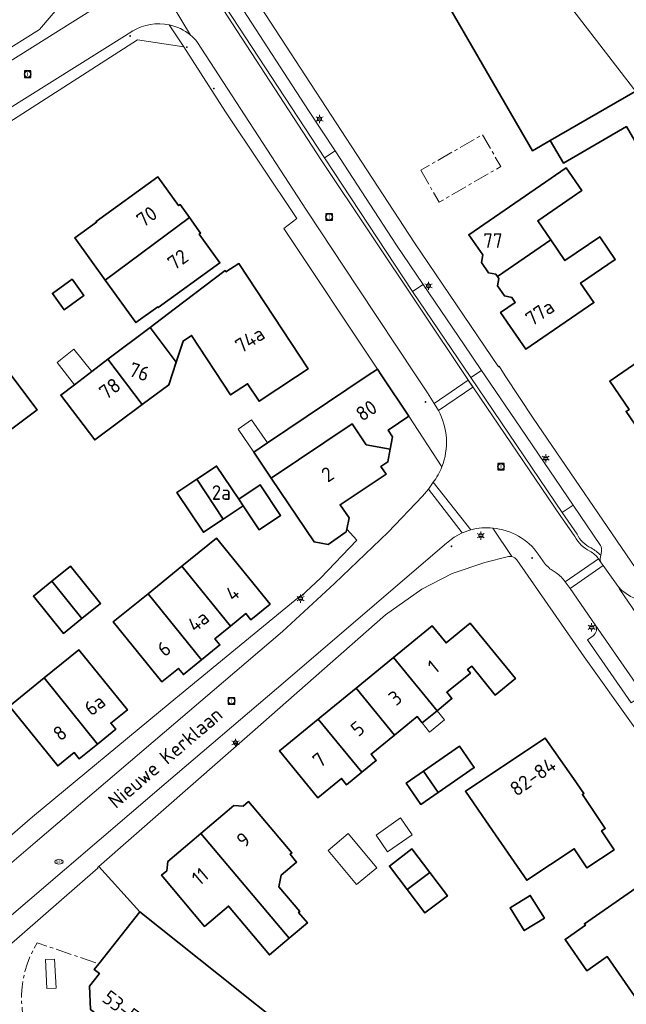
# Model space of a CAD drawing. Header units: metres. Extents: x 140853 to 145288, y 474558 to 480269.
# Tile 334 of 428: x 144746 to 144821, y 478422 to 478544. Entities that reach past the tile are written whole.
import ezdxf
from ezdxf.enums import TextEntityAlignment as Align

# ---------------------------------------------------------------- set-up
doc = ezdxf.new("R2010")
doc.units = ezdxf.units.M
doc.header["$MEASUREMENT"] = 0
doc.linetypes.add('AM-AS', pattern=[16, 10, -2, 2, -2])
for name, color, linetype, lineweight in [('B-WE-AM-AS_SPOOR_RAIL-G', 10, 'AM-AS', 18), ('B-WE-KL-ET_LS_OV_LICHTMAST-S', 190, 'Continuous', 18), ('B-WE-KL-GAS_PUT-S', 30, 'Continuous', 18), ('B-WE-OG-BEBOUWING-G', 7, 'Continuous', 35), ('B-WE-OG-BEBOUWING_BIJGEBOUW-G', 7, 'Continuous', 18), ('B-WE-OG-BEBOUWING_HUISNUMMER-T18', 10, 'Continuous', 18), ('B-WE-OG-BEBOUWING_STRAATNAAM-T18', 10, 'Continuous', 18), ('B-WE-OG-HULPLIJN-G', 50, 'Continuous', 18), ('B-WE-OG-TERREIN_ERF-G', 7, 'Continuous', 18), ('B-WE-RI-GWA_RIOOLPUT-S', 30, 'Continuous', 18), ('B-WE-VH-GOOT-G', 170, 'Continuous', 18), ('B-WE-VH-VERHARDING_BETONSTRAATSTEEN-G', 252, 'Continuous', 18), ('B-WE-VH-VERHARDING_STRAATBAKSTEEN-G', 252, 'Continuous', 18), ('X-XX-XX-ALGEMEEN-S', 7, 'Continuous', 18)]:
    doc.layers.add(name, color=color, linetype=linetype, lineweight=lineweight)
doc.styles.add('NLCS-ISO', font='txt')

# ---------------------------------------------------------------- blocks, each defined once
blk = doc.blocks.new('SIE-WEG_AFVALBAK_TYPE_01')
for radius in [0.25, 0.156]:
    blk.add_circle((0, 0), radius)
blk = doc.blocks.new('B-SIE-WEG_LICHTMAST-SO')
at = {"ltscale": 0.1}
for p, q in [((-1.1, 0.63), (-2.19, 1.27)), ((0, 1.27), (0, 2.53)), ((1.1, 0.63), (2.19, 1.27)), ((-1.1, -0.63), (-2.19, -1.27)), ((0, -1.27), (0, -2.53)), ((1.1, -0.63), (2.19, -1.27))]:
    blk.add_line(p, q, dxfattribs=at)
at = {"flags": 128}
for points in [[(-1.16, 0.5), (1.16, 0.5)], [(-1.16, -0.5), (1.16, -0.5)]]:
    blk.add_lwpolyline(points, dxfattribs=at)
at = {"ltscale": 0.1}
blk.add_circle((0, 0), 1.27, dxfattribs=at)
at = {"style": 'NLCS-ISO'}
blk.add_attdef('TYPE', text='', height=1.8, dxfattribs=at).set_placement((0, 2.53), align=Align.BOTTOM_CENTER)
blk = doc.blocks.new('SRI-PUT_INSPECTIE-SO')
at = {"lineweight": -3, "flags": 128}
blk.add_lwpolyline([(-2, -2), (2, -2), (2, 2), (-2, 2)], close=True, dxfattribs=at)
at = {"lineweight": -3, "ltscale": 1.5}
blk.add_circle((0, 0), 2, dxfattribs=at)
at = {"ltscale": 0.1, "style": 'NLCS-ISO'}
blk.add_text('I', height=2.5, dxfattribs=at).set_placement((0, -0.01), align=Align.MIDDLE_CENTER)
blk = doc.blocks.new('SKL-GAS_PUT-SO')
at = {"color": 0, "linetype": 'ByBlock', "lineweight": 18}
blk.add_ellipse((0, 0), major_axis=(2.5, 0), ratio=0.601255, dxfattribs=at)
at = {"color": 0, "linetype": 'ByBlock', "lineweight": 18, "style": 'NLCS-ISO'}
blk.add_text('gas', height=1.8, dxfattribs=at).set_placement((0.12, 0.3), align=Align.MIDDLE_CENTER)

msp = doc.modelspace()

# ---------------------------------------------------------------- linework, layer by layer
at = {"layer": 'B-WE-AM-AS_SPOOR_RAIL-G', "ltscale": 0.2, "flags": 128}
msp.add_lwpolyline([(144795.863, 478525.52), (144798.155, 478521.554), (144805.817, 478525.983), (144803.525, 478529.948), (144795.863, 478525.52)], close=True, dxfattribs=at)
msp.add_lwpolyline([(144748.93, 478415.113), (144756.167, 478418.502), (144755.559, 478418.97), (144756.442, 478420.116), (144754.854, 478421.332), (144754.714, 478424.22), (144755.952, 478425.791), (144755.324, 478426.286), (144755.882, 478426.993), (144748.242, 478429.578), (144748.242, 478429.578, 0.3162097), (144748.93, 478415.113)], format="xyb", close=True, dxfattribs=at)
at = {"layer": 'B-WE-OG-BEBOUWING-G', "ltscale": 0.2, "flags": 128}
for points in [[(144811.958, 478529.226), (144822.497, 478535.311), (144831.46, 478540.486), (144826.701, 478548.728), (144822.847, 478546.502), (144814.139, 478561.802), (144810.286, 478559.592), (144806.032, 478566.965), (144806.193, 478567.116), (144805.258, 478568.746), (144793.53, 478562.138), (144790.779, 478560.755), (144796.729, 478550.46), (144793.499, 478548.594), (144795.015, 478545.97), (144798.245, 478547.837), (144809.741, 478527.946), (144811.958, 478529.226)], [(144822.497, 478535.311), (144811.958, 478529.226), (144813.583, 478526.411), (144821.42, 478530.937), (144822.73, 478528.668), (144825.432, 478530.228), (144822.497, 478535.311)], [(144805.389, 478512.347), (144812.009, 478516.893), (144810.395, 478519.242), (144815.861, 478522.995), (144813.925, 478525.815), (144801.84, 478517.516), (144803.561, 478515.01), (144803.41, 478514.081), (144804.287, 478512.804), (144805.208, 478512.611), (144805.389, 478512.347)], [(144756.684, 478511.884), (144767.127, 478519.662), (144765.97, 478521.263), (144765.792, 478521.134), (144763.214, 478524.7), (144755.547, 478519.158), (144755.606, 478519.077), (144752.899, 478517.12), (144756.684, 478511.884)], [(144767.127, 478519.662), (144756.684, 478511.884), (144760.5, 478506.606), (144763.199, 478508.557), (144763.258, 478508.476), (144770.932, 478514.024), (144768.354, 478517.589), (144768.533, 478517.718), (144767.127, 478519.662)], [(144812.009, 478516.893), (144805.389, 478512.347), (144805.57, 478512.083), (144805.419, 478511.155), (144806.268, 478509.918), (144807.189, 478509.726), (144807.608, 478509.116), (144805.795, 478507.87), (144808.936, 478503.295), (144817.369, 478509.086), (144815.716, 478511.493), (144820.028, 478514.454), (144818.092, 478517.273), (144813.781, 478514.313), (144812.009, 478516.893)], [(144830.793, 478506.918), (144828.158, 478505.103), (144828.016, 478505.309), (144820.308, 478500), (144819.335, 478499.33), (144821.746, 478495.83), (144821.376, 478495.575), (144823.077, 478493.104), (144823.448, 478493.359), (144825.802, 478489.941), (144837.118, 478497.735), (144835.558, 478500), (144832.699, 478504.15), (144839.64, 478508.931), (144836.765, 478513.211), (144834.186, 478516.971), (144831.862, 478515.378), (144829.493, 478513.753), (144833.094, 478508.503), (144830.793, 478506.918)], [(144762.242, 478506.008), (144765.5, 478501.703), (144766.345, 478504.32), (144767.395, 478505.01), (144772.251, 478497.623), (144774.353, 478499.013), (144775.787, 478496.843), (144780.292, 478499.821), (144781.875, 478500.861), (144773.267, 478513.925), (144771.673, 478512.921), (144771.574, 478513.071), (144765.245, 478508.281), (144762.242, 478506.008)], [(144752.577, 478512.013), (144750.111, 478510.235), (144751.573, 478508.207), (144754.039, 478509.984), (144752.577, 478512.013)], [(144742.902, 478491.781), (144748.21, 478495.787), (144740.65, 478505.805), (144735.342, 478501.799), (144742.902, 478491.781)], [(144762.242, 478506.008), (144757.007, 478502.046), (144761.268, 478496.417), (144764.594, 478498.894), (144765.5, 478501.703), (144762.242, 478506.008)], [(144755.033, 478500.552), (144752.842, 478498.894), (144751.152, 478497.614), (144755.376, 478492.033), (144761.268, 478496.417), (144757.007, 478502.046), (144755.033, 478500.552)], [(144790.479, 478500.843), (144789.227, 478500), (144776.852, 478491.665), (144775.132, 478490.506), (144777.299, 478487.288), (144787.336, 478494.049), (144789.107, 478491.419), (144792.083, 478490.872), (144792.37, 478492.435), (144791.826, 478493.25), (144794.403, 478494.973), (144791.043, 478500), (144790.479, 478500.843)], [(144792.083, 478490.872), (144789.107, 478491.419), (144787.336, 478494.049), (144777.299, 478487.288), (144782.621, 478479.383), (144784.365, 478479.06), (144786.604, 478480.611), (144786.673, 478480.946), (144786.965, 478482.378), (144785.84, 478483.988), (144791.556, 478487.791), (144790.93, 478488.732), (144791.795, 478489.308), (144792.083, 478490.872)], [(144773.806, 478483.867), (144773.256, 478484.691), (144770.511, 478488.797), (144768.045, 478487.148), (144771.342, 478482.219), (144773.806, 478483.867)], [(144768.045, 478487.148), (144765.581, 478485.5), (144768.877, 478480.571), (144771.342, 478482.219), (144768.045, 478487.148)], [(144773.256, 478484.691), (144773.806, 478483.867), (144775.796, 478480.893), (144778.456, 478482.672), (144775.916, 478486.47), (144773.256, 478484.691)], [(144772.225, 478468.917), (144774.151, 478470.479), (144774.774, 478469.71), (144777.159, 478471.644), (144770.512, 478479.837), (144766.203, 478476.343), (144772.225, 478468.917)], [(144750.059, 478474.49), (144753.792, 478469.882), (144756.096, 478471.748), (144752.363, 478476.356), (144750.059, 478474.49)], [(144772.225, 478468.917), (144766.203, 478476.343), (144762.008, 478472.941), (144768.655, 478464.746), (144770.922, 478466.585), (144770.299, 478467.354), (144772.225, 478468.917)], [(144753.792, 478469.882), (144750.059, 478474.49), (144747.755, 478472.623), (144751.488, 478468.016), (144753.792, 478469.882)], [(144762.008, 478472.941), (144757.683, 478469.434), (144763.723, 478462.02), (144765.763, 478463.675), (144766.387, 478462.906), (144768.655, 478464.746), (144762.008, 478472.941)], [(144792.496, 478465.012), (144797.894, 478458.408), (144799.741, 478459.918), (144799.102, 478460.7), (144802.036, 478463.098), (144801.688, 478463.524), (144802.199, 478463.942), (144805.123, 478460.365), (144807.624, 478462.409), (144802.003, 478469.284), (144799.014, 478466.84), (144797.298, 478468.939), (144792.496, 478465.012)], [(144749.095, 478462.48), (144755.727, 478454.278), (144757.996, 478456.115), (144757.374, 478456.884), (144759.426, 478458.545), (144753.413, 478465.972), (144749.095, 478462.48)], [(144797.894, 478458.408), (144792.496, 478465.012), (144787.837, 478461.204), (144792.597, 478455.382), (144795.409, 478457.681), (144796.048, 478456.899), (144797.894, 478458.408)], [(144755.727, 478454.278), (144749.095, 478462.48), (144744.776, 478458.988), (144750.79, 478451.557), (144752.834, 478453.211), (144753.457, 478452.441), (144755.727, 478454.278)], [(144787.837, 478461.204), (144783.146, 478457.369), (144788.538, 478450.772), (144790.343, 478452.248), (144789.71, 478453.022), (144792.597, 478455.382), (144787.837, 478461.204)], [(144783.146, 478457.369), (144778.324, 478453.426), (144783.083, 478447.604), (144786.017, 478450.003), (144786.65, 478449.229), (144788.538, 478450.772), (144783.146, 478457.369)], [(144803.957, 478444.734), (144809.026, 478437.368), (144814.937, 478441.283), (144816.516, 478438.899), (144819.884, 478441.13), (144818.322, 478443.488), (144818.787, 478443.801), (144815.947, 478448.014), (144816.128, 478448.14), (144814.825, 478450.001), (144811.32, 478455.007), (144801.424, 478448.416), (144803.957, 478444.734)], [(144796.211, 478450.913), (144798.033, 478448.27), (144802.52, 478451.363), (144800.698, 478454.006), (144796.211, 478450.913)], [(144798.033, 478448.27), (144796.211, 478450.913), (144794.071, 478449.438), (144795.886, 478446.79), (144798.033, 478448.27)], [(144768.567, 478443.164), (144779.529, 478430.155), (144781.792, 478432.072), (144780.7, 478433.362), (144780.837, 478433.478), (144778.246, 478436.538), (144778.542, 478437.999), (144780.457, 478439.621), (144779.643, 478440.583), (144779.857, 478440.764), (144774.467, 478447.128), (144773.807, 478446.577), (144772.667, 478446.636), (144768.567, 478443.164)], [(144779.529, 478430.155), (144768.567, 478443.164), (144764.467, 478439.692), (144764.344, 478438.534), (144763.68, 478438.015), (144769.022, 478431.622), (144772.005, 478434.149), (144777.081, 478428.083), (144779.529, 478430.155)], [(144794.189, 478436.217), (144796.98, 478438.332), (144794.773, 478441.246), (144791.982, 478439.131), (144794.189, 478436.217)], [(144796.98, 478438.332), (144794.189, 478436.217), (144796.397, 478433.303), (144799.188, 478435.418), (144796.98, 478438.332)], [(144830.054, 478427.61), (144827.435, 478431.419), (144827.601, 478431.542), (144826.35, 478433.355), (144826.169, 478433.23), (144823.52, 478437.037), (144816.201, 478431.955), (144816.327, 478431.774), (144813.789, 478430.012), (144816.487, 478426.127), (144819.025, 478427.889), (144822.744, 478422.534), (144830.054, 478427.61)], [(144811.22, 478432.671), (144809.472, 478435.472), (144806.956, 478433.939), (144808.719, 478431.111), (144811.22, 478432.671)], [(144775.95, 478412.21), (144780.383, 478417.982), (144770.738, 478425.654), (144760.959, 478433.432), (144755.882, 478426.993), (144755.324, 478426.286), (144755.952, 478425.791), (144754.714, 478424.22), (144754.854, 478421.332), (144756.442, 478420.116), (144755.559, 478418.97), (144756.167, 478418.502), (144761.872, 478414.11), (144761.604, 478413.761), (144768.909, 478408.151), (144770.693, 478410.412), (144773.056, 478408.548), (144775.23, 478411.304), (144775.95, 478412.21)]]:
    msp.add_lwpolyline(points, close=True, dxfattribs=at)
at = {"layer": 'B-WE-OG-BEBOUWING_BIJGEBOUW-G', "ltscale": 0.2, "flags": 128}
for points in [[(144755.033, 478500.552), (144752.76, 478503.31), (144750.729, 478501.636), (144752.842, 478498.894), (144755.033, 478500.552)], [(144775.132, 478490.506), (144776.852, 478491.665), (144774.838, 478494.514), (144773.178, 478493.388), (144775.132, 478490.506)], [(144797.894, 478458.408), (144796.048, 478456.899), (144796.973, 478455.768), (144798.819, 478457.276), (144797.894, 478458.408)], [(144790.32, 478442.976), (144791.757, 478440.912), (144794.79, 478443.024), (144793.364, 478445.096), (144790.32, 478442.976)], [(144787.894, 478436.823), (144790.404, 478438.903), (144786.86, 478443.179), (144784.377, 478441.066), (144787.894, 478436.823)]]:
    msp.add_lwpolyline(points, close=True, dxfattribs=at)
at = {"layer": 'B-WE-OG-HULPLIJN-G'}
msp.add_lwpolyline([(141484.938, 478467.493), (142922.898, 478740.923), (143043.789, 479141.528), (143928.198, 479351.369), (144042.725, 479840.999), (144698.079, 479872.794), (144672.627, 478988.916), (144742.617, 478639.181), (145060.75, 478225.858), (145035.298, 477659.922), (145054.388, 476896.862), (144768.066, 476833.275), (144755.342, 477825.251), (143616.428, 477755.303), (142541.14, 475313.514), (141510.39, 476108.367), (141014.104, 476776.044), (140988.652, 477462.798), (141421.313, 477755.303), (141484.938, 478467.493)], close=True, dxfattribs=at)
at = {"layer": 'B-WE-OG-TERREIN_ERF-G', "ltscale": 0.2, "flags": 128}
for points in [[(144772.788, 478550.744), (144786.588, 478529.507), (144795.077, 478516.496), (144805.508, 478501.134), (144805.591, 478501.19), (144806.37, 478500), (144809.82, 478494.73), (144823.109, 478475.294)], [(144821.42, 478530.937), (144813.583, 478526.411), (144811.958, 478529.226), (144809.741, 478527.946), (144798.245, 478547.837)], [(144608.662, 478522.766), (144621.253, 478509.325), (144624.06, 478506.615), (144631.379, 478500), (144634.454, 478497.301), (144639.163, 478493.376), (144647.001, 478486.879), (144652.024, 478482.654), (144679.495, 478500), (144697.965, 478511.67), (144709.879, 478519.071), (144723.547, 478527.662), (144733.341, 478533.74), (144733.446, 478533.57), (144748.535, 478543.01), (144752.347, 478547.536)], [(144730.262, 478430.207), (144747.657, 478445.227), (144764.756, 478459.41), (144780.959, 478472.724), (144781.023, 478472.646), (144783.425, 478474.88), (144787.925, 478479.593), (144786.673, 478480.946), (144786.604, 478480.611), (144784.365, 478479.06), (144782.621, 478479.383), (144777.299, 478487.288), (144775.132, 478490.506), (144776.852, 478491.665), (144789.227, 478500), (144789.227, 478500), (144790.479, 478500.843), (144778.864, 478518.281), (144780.487, 478519.513), (144771.609, 478532.785), (144766.449, 478540.842), (144760.704, 478541.727), (144740.732, 478528.943)], [(144823.077, 478493.104), (144821.376, 478495.575), (144821.746, 478495.83), (144819.335, 478499.33), (144820.308, 478500), (144820.308, 478500), (144828.016, 478505.309)]]:
    msp.add_lwpolyline(points, dxfattribs=at)
for points in [[(144805.389, 478512.347), (144805.208, 478512.611), (144804.287, 478512.804), (144803.41, 478514.081), (144803.561, 478515.01), (144801.84, 478517.516), (144813.925, 478525.815), (144815.861, 478522.995), (144810.395, 478519.242), (144812.009, 478516.893), (144813.781, 478514.313), (144818.092, 478517.273), (144820.028, 478514.454), (144815.716, 478511.493), (144817.369, 478509.086), (144808.936, 478503.295), (144805.795, 478507.87), (144807.608, 478509.116), (144807.189, 478509.726), (144806.268, 478509.918), (144805.419, 478511.155), (144805.57, 478512.083), (144805.389, 478512.347)], [(144756.684, 478511.884), (144752.899, 478517.12), (144755.606, 478519.077), (144755.547, 478519.158), (144763.214, 478524.7), (144765.792, 478521.134), (144765.97, 478521.263), (144767.127, 478519.662), (144768.533, 478517.718), (144768.354, 478517.589), (144770.932, 478514.024), (144763.258, 478508.476), (144763.199, 478508.557), (144760.5, 478506.606), (144756.684, 478511.884)], [(144757.007, 478502.046), (144762.242, 478506.008), (144765.245, 478508.281), (144771.574, 478513.071), (144771.673, 478512.921), (144773.267, 478513.925), (144781.875, 478500.861), (144780.292, 478499.821), (144775.787, 478496.843), (144774.353, 478499.013), (144772.251, 478497.623), (144767.395, 478505.01), (144766.345, 478504.32), (144765.5, 478501.703), (144764.594, 478498.894), (144761.268, 478496.417), (144755.376, 478492.033), (144751.152, 478497.614), (144752.842, 478498.894), (144755.033, 478500.552), (144757.007, 478502.046)], [(144752.577, 478512.013), (144754.039, 478509.984), (144751.573, 478508.207), (144750.111, 478510.235), (144752.577, 478512.013)], [(144742.902, 478491.781), (144737.594, 478487.775), (144730.034, 478497.793), (144735.342, 478501.799), (144740.65, 478505.805), (144748.21, 478495.787), (144742.902, 478491.781)], [(144773.806, 478483.867), (144771.342, 478482.219), (144768.877, 478480.571), (144765.581, 478485.5), (144768.045, 478487.148), (144770.511, 478488.797), (144773.256, 478484.691), (144775.916, 478486.47), (144778.456, 478482.672), (144775.796, 478480.893), (144773.806, 478483.867)], [(144768.655, 478464.746), (144766.387, 478462.906), (144765.763, 478463.675), (144763.723, 478462.02), (144757.683, 478469.434), (144762.008, 478472.941), (144766.203, 478476.343), (144770.512, 478479.837), (144777.159, 478471.644), (144774.774, 478469.71), (144774.151, 478470.479), (144772.225, 478468.917), (144770.299, 478467.354), (144770.922, 478466.585), (144768.655, 478464.746)], [(144753.792, 478469.882), (144751.488, 478468.016), (144747.755, 478472.623), (144750.059, 478474.49), (144752.363, 478476.356), (144756.096, 478471.748), (144753.792, 478469.882)], [(144797.894, 478458.408), (144796.048, 478456.899), (144795.409, 478457.681), (144792.597, 478455.382), (144789.71, 478453.022), (144790.343, 478452.248), (144788.538, 478450.772), (144786.65, 478449.229), (144786.017, 478450.003), (144783.083, 478447.604), (144778.324, 478453.426), (144783.146, 478457.369), (144787.837, 478461.204), (144792.496, 478465.012), (144797.298, 478468.939), (144799.014, 478466.84), (144802.003, 478469.284), (144807.624, 478462.409), (144805.123, 478460.365), (144802.199, 478463.942), (144801.688, 478463.524), (144802.036, 478463.098), (144799.102, 478460.7), (144799.741, 478459.918), (144797.894, 478458.408)], [(144749.095, 478462.48), (144753.413, 478465.972), (144759.426, 478458.545), (144757.374, 478456.884), (144757.996, 478456.115), (144755.727, 478454.278), (144753.457, 478452.441), (144752.834, 478453.211), (144750.79, 478451.557), (144744.776, 478458.988), (144749.095, 478462.48)], [(144814.825, 478450.001), (144816.128, 478448.14), (144815.947, 478448.014), (144818.787, 478443.801), (144818.322, 478443.488), (144819.884, 478441.13), (144816.516, 478438.899), (144814.937, 478441.283), (144809.026, 478437.368), (144803.957, 478444.734), (144801.424, 478448.416), (144811.32, 478455.007), (144814.825, 478450.001)], [(144796.211, 478450.913), (144800.698, 478454.006), (144802.52, 478451.363), (144798.033, 478448.27), (144795.886, 478446.79), (144794.071, 478449.438), (144796.211, 478450.913)], [(144768.567, 478443.164), (144772.667, 478446.636), (144773.807, 478446.577), (144774.467, 478447.128), (144779.857, 478440.764), (144779.643, 478440.583), (144780.457, 478439.621), (144778.542, 478437.999), (144778.246, 478436.538), (144780.837, 478433.478), (144780.7, 478433.362), (144781.792, 478432.072), (144779.529, 478430.155), (144777.081, 478428.083), (144772.005, 478434.149), (144769.022, 478431.622), (144763.68, 478438.015), (144764.344, 478438.534), (144764.467, 478439.692), (144768.567, 478443.164)], [(144794.189, 478436.217), (144791.982, 478439.131), (144794.773, 478441.246), (144796.98, 478438.332), (144799.188, 478435.418), (144796.397, 478433.303), (144794.189, 478436.217)], [(144830.054, 478427.61), (144822.744, 478422.534), (144819.025, 478427.889), (144816.487, 478426.127), (144813.789, 478430.012), (144816.327, 478431.774), (144816.201, 478431.955), (144823.52, 478437.037), (144826.169, 478433.23), (144826.35, 478433.355), (144827.601, 478431.542), (144827.435, 478431.419), (144830.054, 478427.61)], [(144811.22, 478432.671), (144808.719, 478431.111), (144806.956, 478433.939), (144809.472, 478435.472), (144811.22, 478432.671)], [(144749.248, 478427.514), (144750.397, 478427.569), (144750.571, 478423.974), (144749.422, 478423.918), (144749.248, 478427.514)], [(144749.248, 478427.514), (144749.422, 478423.918), (144750.571, 478423.974), (144750.397, 478427.569), (144749.248, 478427.514)]]:
    msp.add_lwpolyline(points, close=True, dxfattribs=at)
for points in [[(144828.332, 478448.045), (144816.175, 478465.12), (144807.81, 478477.13), (144807.81, 478477.13, 0.1784073), (144807.203, 478477.548), (144807.203, 478477.548, 0.1076457), (144806.757, 478477.564), (144806.757, 478477.564), (144803.838, 478476.818), (144799.772, 478475.47), (144796.005, 478473.51), (144791.489, 478470.304), (144774.961, 478455.807), (144759.907, 478442.574), (144755.869, 478439.087), (144760.959, 478433.432), (144770.738, 478425.654), (144780.383, 478417.982)], [(144754.854, 478421.332), (144754.714, 478424.22), (144755.952, 478425.791), (144755.324, 478426.286), (144755.882, 478426.993), (144760.959, 478433.432), (144760.959, 478433.432), (144755.869, 478439.087), (144755.732, 478438.969), (144755.797, 478438.903), (144744.07, 478428.693), (144743.413, 478427.534), (144743.413, 478427.534, 0.3477589), (144743.844, 478416.604)]]:
    msp.add_lwpolyline(points, format="xyb", dxfattribs=at)
at = {"layer": 'B-WE-VH-GOOT-G', "ltscale": 0.2, "flags": 128}
for points in [[(144801.731, 478499.545), (144783.54, 478526.749), (144771.335, 478545.494), (144767.538, 478551.243)], [(144801.731, 478499.545), (144813.173, 478482.659), (144814.991, 478480.027)]]:
    msp.add_lwpolyline(points, dxfattribs=at)
for points in [[(144814.991, 478480.027, 0.1459555), (144816.88, 478478.223)], [(144816.88, 478478.223, -0.1107262), (144817.952, 478477.291)]]:
    msp.add_lwpolyline(points, format="xyb", dxfattribs=at)
at = {"layer": 'B-WE-VH-VERHARDING_BETONSTRAATSTEEN-G', "ltscale": 0.2, "flags": 128}
for points in [[(144797.527, 478496.563), (144798.064, 478495.675), (144802.318, 478498.588), (144801.74, 478499.455), (144797.527, 478496.563)], [(144813.814, 478474.435), (144814.422, 478473.599), (144818.523, 478476.436), (144818.286, 478476.781), (144817.952, 478477.291), (144813.814, 478474.435)]]:
    msp.add_lwpolyline(points, close=True, dxfattribs=at)
at = {"layer": 'B-WE-VH-VERHARDING_STRAATBAKSTEEN-G', "ltscale": 0.2, "flags": 128}
for points in [[(144765.774, 478558.314), (144765.34, 478559.134), (144763.896, 478558.37), (144763.896, 478558.37, 0.0442587), (144767.844, 478551.543), (144767.844, 478551.543), (144771.607, 478545.794), (144783.906, 478527.051), (144785.222, 478527.92), (144781.93, 478532.959), (144768.303, 478553.965), (144768.303, 478553.965, -0.0273426), (144765.774, 478558.314)], [(144756.221, 478546.18), (144740.476, 478536.34), (144720.81, 478524.03), (144723.408, 478519.863), (144759.084, 478542.182), (144760.104, 478542.815), (144760.104, 478542.815, -0.1913306), (144764.609, 478543.585), (144764.609, 478543.585, -0.1208786), (144767.272, 478542.301), (144767.272, 478542.301), (144759.116, 478555.84), (144759.116, 478555.84, -0.1487908), (144759.533, 478551.155), (144759.533, 478551.155, -0.1553305), (144757.12, 478546.886), (144757.12, 478546.886), (144756.221, 478546.18)], [(144790.479, 478500.843), (144791.043, 478500), (144794.403, 478494.973), (144798.489, 478488.684), (144798.489, 478488.684, 0.2209904), (144798.064, 478495.675), (144798.064, 478495.675), (144797.527, 478496.563), (144796.7, 478497.878), (144795.292, 478500), (144788.039, 478510.931), (144781.699, 478520.578), (144768.054, 478541.529), (144768.054, 478541.529, 0.0437562), (144767.272, 478542.301), (144767.272, 478542.301, 0.1208786), (144764.609, 478543.585), (144764.609, 478543.585), (144766.449, 478540.842), (144771.609, 478532.785), (144780.487, 478519.513), (144778.864, 478518.281), (144790.479, 478500.843)], [(144818.308, 478478.174, 0.2009166), (144818.176, 478478.921), (144818.176, 478478.921), (144814.784, 478483.94), (144813.418, 478483.022), (144815.283, 478480.355), (144815.283, 478480.355, 0.1742146), (144817.042, 478478.624), (144817.042, 478478.624, -0.0521886), (144818.222, 478477.732), (144818.222, 478477.732), (144818.308, 478478.174)], [(144817.519, 478469.096, -0.4140992), (144817.266, 478467.717), (144817.266, 478467.717), (144816.565, 478467.232), (144822.019, 478459.405), (144822.741, 478459.905), (144822.741, 478459.905, -0.3399211), (144823.974, 478459.764), (144823.974, 478459.764), (144817.519, 478469.096)]]:
    msp.add_lwpolyline(points, format="xyb", close=True, dxfattribs=at)
for points in [[(144759.116, 478555.84), (144767.272, 478542.301), (144767.272, 478542.301, -0.0437562), (144768.054, 478541.529), (144768.054, 478541.529), (144781.699, 478520.578), (144788.039, 478510.931), (144795.292, 478500), (144796.7, 478497.878), (144797.527, 478496.563), (144801.74, 478499.455), (144802.318, 478498.588), (144798.064, 478495.675), (144798.064, 478495.675, -0.2209904), (144798.489, 478488.684), (144798.489, 478488.684, -0.0661813), (144797.432, 478486.773), (144797.432, 478486.773), (144802.085, 478480.876), (144802.085, 478480.876, -0.0887336), (144804.834, 478481.1), (144804.834, 478481.1, -0.2165919), (144810.467, 478477.864), (144810.467, 478477.864), (144811.018, 478477.04), (144811.018, 478477.04, 0.0728575), (144812.063, 478475.93), (144812.063, 478475.93), (144812.691, 478475.523), (144812.691, 478475.523, -0.0945252), (144813.814, 478474.435), (144813.814, 478474.435), (144817.952, 478477.291), (144818.286, 478476.781), (144818.286, 478476.781, -0.2155818), (144818.18, 478477.514), (144818.18, 478477.514), (144818.222, 478477.732), (144818.222, 478477.732, 0.0521886), (144817.042, 478478.624), (144817.042, 478478.624, -0.1742146), (144815.283, 478480.355), (144815.283, 478480.355), (144813.418, 478483.022), (144802.075, 478499.783), (144794.828, 478510.449), (144783.906, 478527.051), (144771.607, 478545.794)], [(144768.303, 478553.965), (144781.93, 478532.959), (144785.222, 478527.92), (144792.861, 478516.228), (144796.164, 478511.35), (144801.254, 478503.833), (144803.427, 478500.657), (144803.876, 478500), (144808.319, 478493.506), (144814.784, 478483.94), (144818.176, 478478.921), (144818.176, 478478.921, -0.2009166), (144818.308, 478478.174), (144818.308, 478478.174), (144818.222, 478477.732), (144818.18, 478477.514), (144818.18, 478477.514, 0.2155818), (144818.286, 478476.781), (144818.286, 478476.781), (144818.523, 478476.436), (144820.388, 478473.84), (144820.388, 478473.84, 0.2626245), (144825.114, 478472.113)], [(144740.732, 478528.943), (144760.704, 478541.727), (144760.704, 478541.727), (144766.449, 478540.842), (144764.609, 478543.585), (144764.609, 478543.585, 0.1913306), (144760.104, 478542.815), (144760.104, 478542.815), (144759.084, 478542.182), (144723.408, 478519.863)], [(144735.775, 478431.617), (144747.96, 478442.033), (144778.708, 478468.255), (144785.145, 478474.221), (144791.824, 478480.574), (144796.091, 478485.051), (144796.821, 478485.922), (144797.432, 478486.773), (144797.432, 478486.773, 0.0661813), (144798.489, 478488.684), (144798.489, 478488.684), (144794.403, 478494.973), (144791.826, 478493.25), (144792.37, 478492.435), (144792.083, 478490.872), (144791.795, 478489.308), (144790.93, 478488.732), (144791.556, 478487.791), (144785.84, 478483.988), (144786.965, 478482.378), (144786.673, 478480.946), (144787.925, 478479.593), (144783.425, 478474.88), (144781.023, 478472.646), (144780.959, 478472.724), (144764.756, 478459.41), (144747.657, 478445.227), (144730.262, 478430.207)], [(144744.07, 478428.693), (144755.797, 478438.903), (144755.732, 478438.969), (144755.869, 478439.087), (144759.907, 478442.574), (144774.961, 478455.807), (144791.489, 478470.304), (144796.005, 478473.51), (144799.772, 478475.47), (144803.838, 478476.818), (144806.757, 478477.564), (144806.757, 478477.564, -0.1076457), (144807.203, 478477.548), (144807.203, 478477.548), (144804.834, 478481.1), (144804.834, 478481.1, 0.0887336), (144802.085, 478480.876), (144802.085, 478480.876), (144801.018, 478480.494), (144800.036, 478479.963), (144799.077, 478479.229), (144777.933, 478461.138), (144777.933, 478461.138), (144764.236, 478449.46), (144738.971, 478427.874)], [(144822.019, 478459.405), (144816.565, 478467.232), (144817.266, 478467.717), (144817.266, 478467.717, 0.4140992), (144817.519, 478469.096), (144817.519, 478469.096), (144814.422, 478473.599), (144813.814, 478474.435), (144813.814, 478474.435, 0.0945252), (144812.691, 478475.523), (144812.691, 478475.523), (144812.063, 478475.93), (144812.063, 478475.93, -0.0728575), (144811.018, 478477.04), (144811.018, 478477.04), (144810.467, 478477.864), (144810.467, 478477.864, 0.2165919), (144804.834, 478481.1), (144804.834, 478481.1), (144807.203, 478477.548), (144807.203, 478477.548, -0.1784073), (144807.81, 478477.13), (144807.81, 478477.13), (144816.175, 478465.12), (144828.332, 478448.045)], [(144825.114, 478472.113, -0.2626245), (144820.388, 478473.84), (144820.388, 478473.84), (144820.586, 478473.453), (144826.818, 478464.421)]]:
    msp.add_lwpolyline(points, format="xyb", dxfattribs=at)
for points in [[(144823.109, 478475.294), (144809.82, 478494.73), (144806.37, 478500), (144806.37, 478500), (144805.591, 478501.19), (144805.508, 478501.134), (144795.077, 478516.496), (144786.588, 478529.507), (144772.788, 478550.744)], [(144752.347, 478547.536), (144748.535, 478543.01), (144733.446, 478533.57), (144733.341, 478533.74), (144723.547, 478527.662), (144709.879, 478519.071), (144697.965, 478511.67), (144679.495, 478500), (144679.495, 478500), (144652.024, 478482.654), (144653.195, 478481.812), (144658.916, 478485.356), (144659.493, 478485.696), (144682.389, 478500), (144710.035, 478517.287), (144710.917, 478517.896), (144719.898, 478523.507), (144720.81, 478524.03), (144740.476, 478536.34), (144756.221, 478546.18)], [(144826.818, 478464.421), (144820.586, 478473.453), (144820.388, 478473.84), (144818.523, 478476.436), (144814.422, 478473.599), (144817.519, 478469.096), (144823.974, 478459.764)]]:
    msp.add_lwpolyline(points, dxfattribs=at)
for points in [[(144785.222, 478527.92), (144783.906, 478527.051), (144794.828, 478510.449), (144796.164, 478511.35), (144792.861, 478516.228), (144785.222, 478527.92)], [(144794.828, 478510.449), (144802.075, 478499.783), (144803.427, 478500.657), (144801.254, 478503.833), (144796.164, 478511.35), (144794.828, 478510.449)], [(144802.075, 478499.783), (144813.418, 478483.022), (144814.784, 478483.94), (144808.319, 478493.506), (144803.876, 478500), (144803.427, 478500.657), (144802.075, 478499.783)], [(144797.432, 478486.773), (144796.821, 478485.922), (144801.018, 478480.494), (144802.085, 478480.876), (144797.432, 478486.773)], [(144738.971, 478427.874), (144764.236, 478449.46), (144777.933, 478461.138), (144799.077, 478479.229), (144800.036, 478479.963), (144801.018, 478480.494), (144796.821, 478485.922), (144796.091, 478485.051), (144791.824, 478480.574), (144785.145, 478474.221), (144778.708, 478468.255), (144747.96, 478442.033), (144735.775, 478431.617), (144738.971, 478427.874)]]:
    msp.add_lwpolyline(points, close=True, dxfattribs=at)

# ---------------------------------------------------------------- block references
at = {"layer": 'B-WE-KL-ET_LS_OV_LICHTMAST-S', "xscale": 0.2, "yscale": 0.2, "zscale": 0.2}
for p in [(144783.298, 478531.888), (144796.832, 478511.166), (144811.394, 478489.761), (144803.326, 478480.152), (144780.941, 478472.332), (144817.095, 478468.773), (144772.858, 478454.424)]:
    msp.add_blockref('B-SIE-WEG_LICHTMAST-SO', p, dxfattribs=at)
at = {"layer": 'B-WE-KL-GAS_PUT-S', "xscale": 0.2, "yscale": 0.2, "zscale": 0.2}
msp.add_blockref('SKL-GAS_PUT-SO', (144750.935, 478439.663), dxfattribs=at)
at = {"layer": 'B-WE-RI-GWA_RIOOLPUT-S', "xscale": 0.2, "yscale": 0.2, "zscale": 0.2}
for p in [(144747.047, 478537.455), (144784.489, 478519.724), (144805.834, 478488.719), (144772.363, 478459.631)]:
    msp.add_blockref('SRI-PUT_INSPECTIE-SO', p, dxfattribs=at)
at = {"layer": 'X-XX-XX-ALGEMEEN-S', "xscale": 0.2, "yscale": 0.2, "zscale": 0.2}
for p in [(144759.769, 478542.192), (144766.82, 478540.809), (144770.178, 478535.672), (144796.455, 478496.749), (144799.693, 478478.823), (144809.707, 478477.383), (144781.281, 478472.849)]:
    msp.add_blockref('SIE-WEG_AFVALBAK_TYPE_01', p, dxfattribs=at)

# ---------------------------------------------------------------- texts
at = {"layer": 'B-WE-OG-BEBOUWING_HUISNUMMER-T18', "style": 'NLCS-ISO'}
for s, rotation, p in [('70', 35.9, (144761.841, 478519.772)), ('72', 35.9, (144765.7, 478514.433)), ('77a', 34.5, (144810.663, 478507.847)), ('74a', 33.3, (144774.638, 478504.494)), ('76', 342.1, (144760.908, 478500.498)), ('78', 36.7, (144757.253, 478498.415)), ('80', 33.8, (144789.115, 478495.686)), ('2', 33.6, (144784.3, 478487.768)), ('4', 39, (144772.484, 478473.003)), ('4a', 39, (144768.232, 478469.553)), ('6', 39, (144763.981, 478466.104)), ('1', 39.3, (144797.429, 478463.879)), ('3', 39.3, (144792.698, 478460.011)), ('6a', 39, (144755.371, 478459.136)), ('5', 39.3, (144788.023, 478456.189)), ('8', 39, (144751.054, 478455.642)), ('7', 39.3, (144783.267, 478452.301)), ('82-84', 35, (144809.796, 478450.21)), ('9', 40.3, (144773.845, 478442.392)), ('11', 40.3, (144768.457, 478437.83)), ('53-53b', 322.4, (144759.621, 478420.891))]:
    msp.add_text(s, height=1.8, rotation=rotation, dxfattribs=at).set_placement(p, align=Align.MIDDLE_CENTER)
for s, p in [('77', (144804.828, 478516.784)), ('2a', (144771.101, 478485.499))]:
    msp.add_text(s, height=1.8, dxfattribs=at).set_placement(p, align=Align.MIDDLE_CENTER)
at = {"layer": 'B-WE-OG-BEBOUWING_STRAATNAAM-T18', "style": 'NLCS-ISO'}
msp.add_text('Nieuwe Kerklaan', height=1.8, rotation=40.5, dxfattribs=at).set_placement((144764.139, 478452.591), align=Align.MIDDLE_CENTER)

doc.saveas('drawing.dxf')
